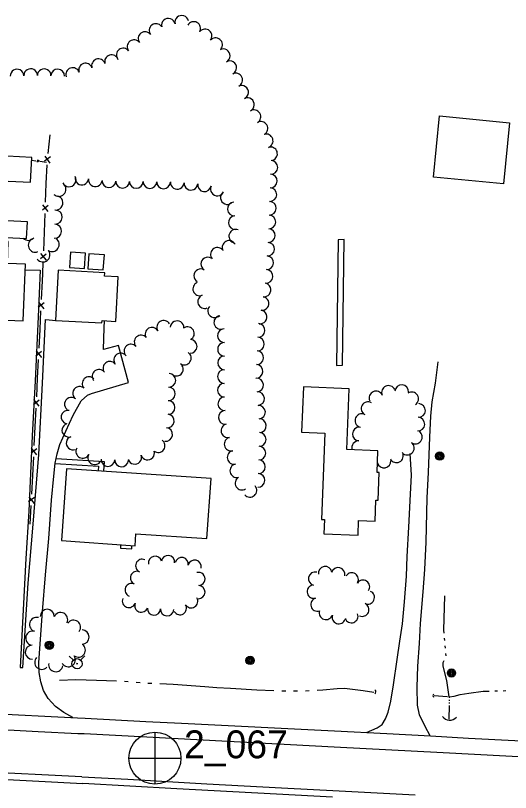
# Model space of a CAD drawing. Extents: x 588843 to 2552415, y 180129 to 269402.
# Drawn here: x 603752.9 to 604018.9, y 183532.9 to 183950.9 of the extents above; entities that cross this region are included whole.
import ezdxf

# ---------------------------------------------------------------- set-up
doc = ezdxf.new("R2010")
doc.units = 0
for name, color, linetype in [('E_BLD', 7, 'Continuous'), ('E_DRN', 7, 'Continuous'), ('E_DWY', 7, 'Continuous'), ('E_FEN_P', 7, 'Continuous'), ('E_LAND_TreeLine_P', 7, 'Continuous'), ('E_MAP_GridLines', 7, 'Continuous'), ('E_MISCPROP', 7, 'Continuous'), ('E_PATH_Sidewalk', 7, 'Continuous'), ('E_RDWY', 7, 'Continuous'), ('E_RDWY_Gravel', 7, 'Continuous'), ('E_UTL_WHydrant', 7, 'Continuous'), ('E_WTR_P', 7, 'Continuous')]:
    doc.layers.add(name, color=color, linetype=linetype)

# ---------------------------------------------------------------- blocks, each defined once
blk = doc.blocks.new('PHOTOC')
at = {"layer": 'E_MAP_GridLines'}
for p, q in [((0.4, 46.1), (0.2, -45.3)), ((-45.2, 0.1), (46.3, 0))]:
    blk.add_line(p, q, dxfattribs=at)
blk.add_circle((0.6, 0.1), 45.9, dxfattribs=at)
blk = doc.blocks.new('CULV2_3')
at = {"layer": 'E_DRN'}
blk.add_arc((64.6, 48.4), 80.7, 216.8699, 323.1301, dxfattribs=at)
blk = doc.blocks.new('POLE_2')
at = {"layer": 'E_MISCPROP'}
for radius in [14.6, 11, 7.32, 3.66]:
    blk.add_circle((0, 0), radius, dxfattribs=at)
blk = doc.blocks.new('HYD_2')
at = {"layer": 'E_UTL_WHydrant'}
for p, q in [((-12.6, 12.6), (-27.3, 27.3)), ((12.6, 12.6), (27.3, 27.3))]:
    blk.add_line(p, q, dxfattribs=at)
for radius in [18, 1.38]:
    blk.add_circle((0, 0), radius, dxfattribs=at)
blk = doc.blocks.new('POLE_3')
at = {"layer": 'E_MISCPROP'}
for radius in [14.6, 11, 7.32, 3.66]:
    blk.add_circle((0, 0), radius, dxfattribs=at)

msp = doc.modelspace()

# ---------------------------------------------------------------- linework, layer by layer
at = {"layer": 'E_BLD'}
for points in [[(604018.38, 183893.23), (604015.16, 183860.29), (603977.52, 183863.97), (603980.74, 183896.91)], [(603761.63, 183874.44), (603741.55, 183875.48), (603740.86, 183862.2), (603760.94, 183861.16)], [(603747.94, 183831.54), (603758.87, 183830.95), (603759.35, 183839.8), (603748.42, 183840.39)], [(603720.45, 183788.03), (603756.98, 183786.55), (603758.22, 183817.08), (603748.55, 183817.47), (603749.02, 183829.24), (603731.34, 183829.96), (603730.87, 183818.5), (603721.7, 183818.88)], [(603782.43, 183823.62), (603781.84, 183815.28), (603789.99, 183814.7), (603790.58, 183823.04)], [(603792.33, 183822.68), (603791.75, 183814.63), (603800.1, 183814.03), (603800.67, 183822.08)], [(603775.89, 183813.81), (603774.45, 183786.81), (603799.39, 183785.48), (603799.45, 183786.72), (603806.79, 183786.33), (603808.07, 183810.32), (603800.77, 183810.71), (603800.86, 183812.48)], [(603932.22, 183750.09), (603907.66, 183751.05), (603906.71, 183726.68), (603919.18, 183726.2), (603917.37, 183679.78), (603918.93, 183679.72), (603918.63, 183671.96), (603937.03, 183671.24), (603937.34, 183679.18), (603946.15, 183678.83), (603946.59, 183690.16), (603947.82, 183690.12), (603948.4, 183704.96), (603947.26, 183705), (603947.72, 183716.68), (603930.94, 183717.34)], [(603858.02, 183701.74), (603780.3, 183707.02), (603777.67, 183668.35), (603817.22, 183665.65), (603817.65, 183672.07), (603855.83, 183669.47)]]:
    msp.add_lwpolyline(points, close=True, dxfattribs=at)
at = {"layer": 'E_DWY'}
for points in [[(603758.09, 183814.11), (603766.1, 183813.89), (603765.12, 183788.78), (603763.5, 183754.42), (603761.8, 183724.7), (603760.11, 183684.23), (603758.44, 183658.75), (603755.46, 183600.08), (603756.84, 183600.04), (603759.75, 183645.41), (603762.39, 183677.27), (603765.48, 183714.74), (603767.5, 183753.03), (603769.02, 183787.3), (603774.73, 183786.85)], [(603776.76, 183720.16), (603780.03, 183727.19), (603783.97, 183735.8), (603788.18, 183743.62), (603791.63, 183746.65), (603793.83, 183747.46), (603813.61, 183753.45), (603808.22, 183773.42), (603800.17, 183771.24), (603800.58, 183782.93), (603800.71, 183786.65)], [(603975.83, 183563.33), (603973.06, 183568.32), (603970.14, 183574.62), (603968.94, 183579.88), (603968.79, 183589.62), (603969.19, 183600.82), (603970.01, 183612.99), (603970.58, 183623.79), (603971.97, 183640.86), (603972.88, 183652.83), (603973.59, 183667.46), (603974.24, 183691.44), (603974.81, 183705), (603975.68, 183724.05), (603976.17, 183735.25), (603976.94, 183742.99), (603978.57, 183753.17), (603980.15, 183764.52)], [(603783.8, 183573.15), (603778.96, 183575.98), (603774.41, 183579.16), (603770.39, 183583.51), (603767.94, 183587.82), (603766.59, 183592.49), (603765.54, 183597.34), (603765.49, 183602.77), (603767.42, 183630.31), (603769.04, 183649.98), (603770.85, 183669.45), (603772.3, 183690.21), (603773.44, 183703), (603774.22, 183710.07), (603775.34, 183715.07), (603776.76, 183720.16)], [(603941.48, 183565.12), (603947.36, 183567.65), (603949.98, 183569.43), (603951.76, 183572.42), (603953.27, 183576.1), (603954.56, 183582.06), (603956.14, 183590.76), (603958, 183604.37), (603959.53, 183614.35), (603960.94, 183623.54), (603962.04, 183635.51), (603963.12, 183649.24), (603963.49, 183659.75), (603964.34, 183675.56), (603965.16, 183693.34), (603965.72, 183703.65), (603965.04, 183715.28)]]:
    msp.add_lwpolyline(points, dxfattribs=at)
at = {"layer": 'E_FEN_P'}
for p, q in [((603764.3, 183872.2), (603765.66, 183873.12)), ((603764.49, 183873.27), (603765.29, 183872.11)), ((603771.67, 183874.79), (603768.44, 183872.5)), ((603768.67, 183875.27), (603771.32, 183871.48)), ((603770.46, 183848.73), (603767.39, 183846.22)), ((603767.43, 183849), (603770.33, 183845.4)), ((603769.45, 183822.54), (603766.38, 183820.03)), ((603766.42, 183822.81), (603769.32, 183819.21)), ((603768.26, 183796.34), (603765.16, 183793.87)), ((603765.24, 183796.65), (603768.1, 183793.01)), ((603766.96, 183770.16), (603763.86, 183767.69)), ((603763.94, 183770.47), (603766.79, 183766.84)), ((603765.66, 183743.98), (603762.56, 183741.51)), ((603762.63, 183744.29), (603765.49, 183740.66)), ((603764.35, 183717.81), (603761.25, 183715.34)), ((603761.33, 183718.12), (603764.19, 183714.49)), ((603763.05, 183691.63), (603759.95, 183689.16)), ((603760.02, 183691.94), (603762.88, 183688.31))]:
    msp.add_line(p, q, dxfattribs=at)
for points in [[(603771.3, 183886.6), (603770.23, 183876.65)], [(603761.56, 183873.04), (603763.82, 183872.76)], [(603766, 183872.5), (603769.53, 183872.06)], [(603769.67, 183870.49), (603769.28, 183860.49)], [(603769.28, 183860.49), (603768.89, 183850.49)], [(603768.66, 183844.3), (603768.27, 183834.3)], [(603768.27, 183834.3), (603767.88, 183824.3)], [(603767.64, 183818.11), (603767.4, 183811.89), (603767.22, 183808.11)], [(603767.22, 183808.11), (603766.72, 183798.12)], [(603766.41, 183791.93), (603765.91, 183781.93)], [(603765.91, 183781.93), (603765.41, 183771.94)], [(603765.1, 183765.75), (603764.61, 183755.76)], [(603764.61, 183755.76), (603764.11, 183745.76)], [(603763.8, 183739.58), (603763.3, 183729.58)], [(603763.3, 183729.58), (603762.8, 183719.59)], [(603762.5, 183713.4), (603762, 183703.4)], [(603762, 183703.4), (603761.5, 183693.41)], [(603761.19, 183687.22), (603760.69, 183677.23)]]:
    msp.add_lwpolyline(points, dxfattribs=at)
at = {"layer": 'E_LAND_TreeLine_P'}
for centre, radius, start, end in [((603835.05, 183945.61), 3.67, 12.4882, 192.4882), ((603842.22, 183947.2), 3.67, 12.4882, 192.4882), ((603848.7, 183943.9), 3.67, 331.423, 151.423), ((603828.43, 183942.81), 3.67, 36.3081, 216.3081), ((603854.82, 183939.9), 3.67, 320.0338, 140.0338), ((603822.52, 183938.47), 3.67, 36.3081, 216.3081), ((603816.63, 183934.08), 3.67, 37.3887, 217.3887), ((603860.45, 183935.19), 3.67, 320.0338, 140.0338), ((603810.79, 183929.63), 3.67, 37.3887, 217.3887), ((603864.57, 183929.25), 3.67, 298.3671, 118.3671), ((603797.49, 183923.88), 3.67, 18.7421, 198.7421), ((603804.5, 183926.05), 3.67, 16.8412, 196.8412), ((603868.06, 183922.78), 3.67, 298.3671, 118.3671), ((603761.02, 183918.58), 3.64, 1.5516, 181.5516), ((603768.3, 183918.55), 3.64, 359.4967, 179.4967), ((603783.59, 183919.16), 3.67, 18.7421, 198.7421), ((603790.54, 183921.52), 3.67, 18.7421, 198.7421), ((603753.75, 183918.38), 3.64, 1.5516, 181.5516), ((603775.58, 183918.43), 3.64, 358.4455, 178.4455), ((603871.27, 183916.18), 3.67, 295.7065, 115.7065), ((603874.45, 183909.57), 3.67, 295.3956, 115.3956), ((603877.6, 183902.93), 3.67, 295.3956, 115.3956), ((603881.06, 183896.47), 3.67, 300.9765, 120.9765), ((603884.84, 183890.17), 3.67, 300.9765, 120.9765), ((603887.65, 183883.43), 3.67, 288.5441, 108.5441), ((603889.99, 183876.47), 3.67, 288.5441, 108.5441), ((603890.15, 183869.19), 3.67, 267.988, 87.988), ((603781.67, 183862.53), 3.79, 207.1515, 27.1515), ((603788.54, 183863.43), 3.67, 172.5477, 352.5477), ((603889.89, 183861.85), 3.67, 267.988, 87.988), ((603776.21, 183857.35), 3.79, 225.6913, 45.6913), ((603795.82, 183862.47), 3.67, 172.5477, 352.5477), ((603803.14, 183861.98), 3.67, 176.965, 356.965), ((603810.48, 183861.69), 3.67, 179.5362, 359.5362), ((603817.82, 183861.63), 3.67, 179.5362, 359.5362), ((603825.16, 183861.54), 3.67, 178.7949, 358.7949), ((603832.5, 183861.38), 3.67, 178.7949, 358.7949), ((603839.84, 183861.09), 3.67, 176.2523, 356.2523), ((603847.16, 183860.61), 3.67, 176.2523, 356.2523), ((603854.46, 183859.79), 3.67, 172.132, 352.132), ((603861.37, 183857.54), 3.67, 155.3681, 335.3681), ((603866.8, 183852.93), 3.67, 127.3573, 307.3573), ((603889.63, 183854.52), 3.67, 267.988, 87.988), ((603774.63, 183850.02), 3.79, 259.8764, 79.8764), ((603870.45, 183846.79), 3.67, 94.4296, 274.4296), ((603889.37, 183847.18), 3.67, 267.988, 87.988), ((603774.27, 183842.46), 3.79, 267.4578, 87.4578), ((603871.01, 183839.47), 3.67, 94.4296, 274.4296), ((603889.12, 183839.84), 3.67, 267.988, 87.988), ((603773.92, 183834.9), 3.79, 267.2267, 87.2267), ((603871.27, 183832.15), 3.67, 68.3342, 248.3342), ((603888.86, 183832.5), 3.67, 266.4937, 86.4937), ((603759.79, 183833.71), 3.79, 224.8208, 320.2345), ((603763.52, 183827.33), 3.79, 112.808, 292.808), ((603772.6, 183827.66), 3.79, 235.4963, 55.4963), ((603861.42, 183822.37), 3.67, 41.9829, 221.9829), ((603867.67, 183826.12), 3.67, 27.3458, 207.3458), ((603888.41, 183825.17), 3.67, 266.4937, 86.4937), ((603767.62, 183822.06), 3.79, 217.8462, 37.8462), ((603856.25, 183817.22), 3.67, 59.2821, 239.2821), ((603887.96, 183817.85), 3.67, 266.4937, 86.4937), ((603852.5, 183810.91), 3.67, 59.2821, 239.2821), ((603887.51, 183810.52), 3.67, 266.4937, 86.4937), ((603851.92, 183803.8), 3.67, 111.1866, 291.1866), ((603886.5, 183803.25), 3.67, 261.6912, 81.6912), ((603854.57, 183796.95), 3.67, 111.1866, 291.1866), ((603885.44, 183795.98), 3.67, 261.6912, 81.6912), ((603859.92, 183791.99), 3.67, 138.7808, 318.7808), ((603863.24, 183785.76), 3.67, 105.8069, 285.8069), ((603884.38, 183788.72), 3.67, 261.6912, 81.6912), ((603832.52, 183783.14), 3.65, 30.4592, 210.4592), ((603839.76, 183782.95), 3.65, 356.9464, 176.9464), ((603883.33, 183781.45), 3.67, 267.0565, 87.0565), ((603826.22, 183779.44), 3.65, 30.4592, 210.4592), ((603845.34, 183779.77), 3.65, 299.8155, 119.8155), ((603865.15, 183778.68), 3.67, 90.8036, 270.8036), ((603820.4, 183775.2), 3.65, 41.4115, 221.4115), ((603846.83, 183772.9), 3.65, 267.988, 87.988), ((603882.95, 183774.12), 3.67, 267.0565, 87.0565), ((603814.92, 183770.36), 3.65, 41.4115, 221.4115), ((603865.25, 183771.34), 3.67, 90.8036, 270.8036), ((603809.42, 183765.56), 3.65, 37.0235, 217.0235), ((603843.66, 183766.56), 3.65, 235.3271, 55.3271), ((603865.28, 183764), 3.67, 89.3359, 269.3359), ((603882.57, 183766.78), 3.67, 267.0565, 87.0565), ((603803.58, 183761.16), 3.65, 37.0235, 217.0235), ((603839.42, 183760.61), 3.65, 233.7011, 53.7011), ((603797.75, 183756.76), 3.65, 37.0235, 217.0235), ((603865.19, 183756.65), 3.67, 89.3359, 269.3359), ((603882.19, 183759.45), 3.67, 267.0565, 87.0565), ((603792.38, 183752.85), 3.65, 42.988, 222.988), ((603835.36, 183754.62), 3.65, 267.988, 87.988), ((603882.47, 183752.13), 3.67, 274.1472, 94.1472), ((603787.33, 183747.6), 3.65, 52.571, 232.571), ((603835.11, 183747.32), 3.65, 267.988, 87.988), ((603865.15, 183749.31), 3.67, 91.9332, 271.9332), ((603953.37, 183748.12), 3.67, 24.0834, 204.0834), ((603960.51, 183748.49), 3.67, 355.325, 175.325), ((603883, 183744.8), 3.67, 274.1472, 94.1472), ((603946.67, 183745.12), 3.67, 24.0834, 204.0834), ((603965.87, 183744.66), 3.67, 302.237, 122.237), ((603782.89, 183741.8), 3.65, 52.571, 232.571), ((603834.96, 183740.01), 3.65, 269.1113, 89.1113), ((603865.4, 183741.97), 3.67, 91.9332, 271.9332), ((603942.43, 183739.4), 3.67, 60.1866, 240.1866), ((603781.09, 183734.83), 3.65, 80.0184, 260.0184), ((603865.65, 183734.64), 3.67, 91.9332, 271.9332), ((603883.53, 183737.48), 3.67, 274.1472, 94.1472), ((603969.56, 183738.39), 3.67, 267.1329, 87.1329), ((603834.54, 183732.73), 3.65, 262.6979, 82.6979), ((603939.09, 183732.92), 3.67, 78.2992, 258.2992), ((603969.19, 183731.06), 3.67, 267.1329, 87.1329), ((603781.53, 183727.76), 3.65, 108.3412, 288.3412), ((603867.08, 183727.46), 3.67, 103.6303, 283.6303), ((603884.06, 183730.16), 3.67, 274.1472, 94.1472), ((603833.61, 183725.48), 3.65, 262.6979, 82.6979), ((603883.89, 183722.82), 3.67, 268.5185, 88.5185), ((603937.64, 183725.73), 3.67, 87.988, 267.988), ((603967.82, 183724.09), 3.67, 234.2979, 54.2979), ((603783.83, 183720.82), 3.65, 108.3412, 288.3412), ((603829.6, 183719.46), 3.65, 233.9916, 53.9916), ((603868.81, 183720.33), 3.67, 103.6303, 283.6303), ((603937.38, 183718.4), 3.67, 87.988, 198.6457), ((603789.02, 183716.34), 3.65, 152.1436, 332.1436), ((603883.7, 183715.48), 3.67, 268.5185, 88.5185), ((603963.53, 183718.13), 3.67, 234.2979, 54.2979), ((603795.49, 183712.93), 3.65, 152.1436, 332.1436), ((603816.97, 183713.19), 3.65, 197.9711, 17.9711), ((603823.92, 183715.45), 3.65, 197.9711, 17.9711), ((603870.37, 183713.15), 3.67, 101.6781, 281.6781), ((603957.66, 183714.02), 3.67, 207.2368, 27.2368), ((603802.61, 183711.98), 3.65, 177.988, 357.988), ((603809.91, 183711.73), 3.65, 177.988, 357.988), ((603871.85, 183705.96), 3.67, 101.6781, 281.6781), ((603883.51, 183708.14), 3.67, 267.988, 87.988), ((603950.99, 183711.16), 3.67, 195.877, 4.0605), ((603874.68, 183699.3), 3.67, 121.6781, 301.6781), ((603883.25, 183700.8), 3.67, 267.988, 87.988), ((603878.9, 183695.42), 3.67, 220.7854, 40.7854), ((603827.91, 183656.46), 3.55, 13.0565, 193.0565), ((603834.88, 183656.84), 3.55, 353.2244, 173.2244), ((603842.27, 183655.85), 3.55, 347.6832, 167.6832), ((603821.02, 183654.83), 3.55, 66.3927, 246.3927), ((603849.2, 183654.34), 3.55, 347.6832, 167.6832), ((603818.18, 183648.33), 3.55, 66.3927, 246.3927), ((603851.29, 183647.75), 3.55, 284.9788, 104.9788), ((603913.95, 183647.88), 3.6, 76.0994, 256.0994), ((603919.28, 183650.89), 3.6, 8.1635, 188.1635), ((603926.34, 183650.32), 3.6, 346.3958, 166.3958), ((603933.64, 183647.47), 3.6, 326.7488, 146.7488), ((603939.67, 183643.52), 3.6, 326.7488, 146.7488), ((603815.34, 183641.83), 3.55, 66.3927, 246.3927), ((603851.23, 183640.68), 3.55, 267.988, 87.988), ((603913.24, 183640.9), 3.6, 106.1407, 286.1407), ((603942.25, 183637.8), 3.6, 245.739, 65.739), ((603813.86, 183635.91), 3.55, 159.5531, 339.5531), ((603820.51, 183633.44), 3.55, 159.5531, 339.5531), ((603841.26, 183632.04), 3.55, 211.4413, 31.4413), ((603847.32, 183635.74), 3.55, 211.4413, 31.4413), ((603915.24, 183633.97), 3.6, 106.1407, 286.1407), ((603939.28, 183631.23), 3.6, 245.739, 65.739), ((603769.95, 183627.6), 3.81, 0.374, 180.374), ((603777.17, 183625.86), 3.81, 334.6028, 154.6028), ((603827.33, 183631.79), 3.55, 177.2535, 357.2535), ((603834.41, 183631.45), 3.55, 177.2535, 357.2535), ((603919.78, 183629.48), 3.6, 161.5985, 341.5985), ((603764.22, 183623.27), 3.81, 74.4923, 254.4923), ((603784.08, 183621.77), 3.81, 323.9687, 143.9687), ((603926.62, 183627.21), 3.6, 161.5985, 341.5985), ((603933.42, 183627.76), 3.6, 200.4308, 20.4308), ((603762.18, 183615.92), 3.81, 74.4923, 254.4923), ((603788.67, 183616.49), 3.81, 269.8356, 89.8356), ((603761.92, 183608.36), 3.81, 91.3545, 271.3545), ((603786.65, 183609.5), 3.81, 234.7131, 54.7131), ((603767.02, 183602.91), 3.81, 136.3545, 316.3545), ((603781.28, 183604.32), 3.81, 211.6781, 31.6781), ((603774.52, 183601.66), 3.81, 170.863, 350.863)]:
    msp.add_arc(centre, radius, start, end, dxfattribs=at)
at = {"layer": 'E_PATH_Sidewalk'}
msp.add_lwpolyline([(603926.29, 183830.26), (603925.39, 183762.61), (603928.64, 183762.69), (603929.54, 183830.34)], close=True, dxfattribs=at)
for points in [[(603774.19, 183709.82), (603797.47, 183708.38), (603797.38, 183705.86)], [(603774.78, 183712.57), (603800.61, 183710.92), (603800.25, 183705.67)], [(603809.32, 183666.19), (603809.3, 183664.28), (603815.39, 183663.97), (603815.45, 183665.77)]]:
    msp.add_lwpolyline(points, dxfattribs=at)
at = {"layer": 'E_RDWY'}
for points in [[(603488.3, 183580.53), (603545.68, 183577.59), (603568.62, 183576.48), (603603.75, 183574.34), (603626, 183573.14), (603670.48, 183570.66), (603709.17, 183568.62), (603735.65, 183567.21), (603765.17, 183565.62), (603786.34, 183564.55), (603789.79, 183564.56)], [(603789.79, 183564.56), (603840.38, 183561.96), (603924.22, 183557.35), (603982.75, 183554.4), (604050.1, 183550.76), (604133.18, 183546.46), (604166.36, 183544.61), (604195.13, 183543.21), (604251.2, 183540.25), (604287.83, 183538.38), (604331.43, 183536.25), (604367.56, 183534.39), (604373.18, 183534.69), (604412.72, 183537.23), (604460.64, 183540.37)], [(603788.56, 183541.23), (603730.78, 183544.18), (603689.93, 183546.37), (603654.3, 183548.32), (603626.94, 183549.76), (603601.48, 183545.22), (603584.72, 183541.44), (603569.5, 183536.04), (603563.09, 183532.66)], [(603788.56, 183541.23), (603813.35, 183540.02), (603855.66, 183537.55), (603895.92, 183535.44), (603926.85, 183533.77), (603967.69, 183531.64)]]:
    msp.add_lwpolyline(points, dxfattribs=at)
at = {"layer": 'E_RDWY_Gravel'}
for points in [[(603519.93, 183587.36), (603546.61, 183586.14), (603581.84, 183584.3), (603604.28, 183582.9), (603640.9, 183580.92), (603671.31, 183579.21), (603703.19, 183577.26), (603736.76, 183575.46), (603786.27, 183573.03), (603790.31, 183572.83)], [(603790.31, 183572.83), (603823, 183571.06), (603842.05, 183570.19), (603924.44, 183566.02), (603952.42, 183564.54), (603975.89, 183563.33), (603996.41, 183562.11), (604049.82, 183559.35), (604077.8, 183557.78), (604100.29, 183556.5), (604133.97, 183554.72), (604160.18, 183553.41), (604195.64, 183551.67), (604222.64, 183550.43), (604251.71, 183548.91), (604286.95, 183546.69), (604332.62, 183544.6), (604372.87, 183542.49), (604413.52, 183540.28), (604421.88, 183540.28), (604442.17, 183541.04), (604456.17, 183541.73), (604470.31, 183543.77)], [(603609.13, 183546.59), (603641.11, 183545.33), (603670.84, 183543.74), (603690.33, 183542.81), (603730.98, 183540.72), (603765.43, 183538.9), (603789.16, 183537.77)], [(603923.28, 183530.35), (603839.53, 183534.87), (603789.16, 183537.77)]]:
    msp.add_lwpolyline(points, dxfattribs=at)
at = {"layer": 'E_WTR_P'}
for points in [[(603983.28, 183618.66), (603983.15, 183620.11), (603983.7, 183638.58)], [(603983.66, 183614.56), (603983.53, 183615.93)], [(603984.02, 183610.45), (603983.91, 183611.82)], [(603984.38, 183606.34), (603984.26, 183607.71)], [(603986.02, 183584.4), (603984.75, 183593.1), (603982.76, 183600.74), (603982.83, 183602.8), (603983.37, 183603.85)], [(603776.51, 183593.23), (603785.37, 183593.61), (603796.38, 183593.32), (603807.2, 183592.94)], [(603811.43, 183592.71), (603813.54, 183592.53)], [(603817.77, 183592.16), (603819.88, 183591.97)], [(603824.1, 183591.72), (603826.22, 183591.62)], [(603830.45, 183591.42), (603837.72, 183591.08), (603854.69, 183589.89), (603861.1, 183589.44)], [(603861.1, 183589.44), (603868.43, 183588.92), (603882.66, 183588.03), (603891.76, 183587.71)], [(603915.05, 183587.94), (603918.18, 183588.16), (603925.87, 183588.77), (603929.72, 183588.93), (603934.03, 183588.48), (603939.71, 183587.79), (603945.58, 183586.8)], [(603896, 183587.61), (603898.12, 183587.59)], [(603902.35, 183587.56), (603904.47, 183587.54)], [(603908.71, 183587.51), (603910.82, 183587.66)], [(603977.88, 183584.98), (603984.84, 183584.44), (603985.16, 183584.43)], [(603986.02, 183584.25), (603986.01, 183583.74)], [(603986.02, 183584.4), (603988.69, 183584.7), (603991.97, 183585.66), (603996.52, 183586.39), (604004.22, 183587.3), (604007.48, 183587.4)], [(604010.48, 183587.5), (604011.99, 183587.55)], [(604014.99, 183587.64), (604016.49, 183587.65)], [(603985.93, 183579.71), (603985.8, 183572.4)], [(603985.96, 183581.22), (603985.95, 183580.72)], [(603985.99, 183582.73), (603985.98, 183582.23)]]:
    msp.add_lwpolyline(points, dxfattribs=at)

# ---------------------------------------------------------------- block references
at = {"layer": 'E_DRN'}
for p, xscale, yscale, rotation in [((603946.04, 183585.9), 0.01674799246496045, 0.016747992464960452, 87.98801005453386), ((603977.81, 183585.77), 0.012275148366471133, 0.01227514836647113, -99.1370062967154), ((603982.4, 183573.8), 0.05787673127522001, 0.057876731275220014, -3.5194257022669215)]:
    msp.add_blockref('CULV2_3', p, dxfattribs=dict(at, xscale=xscale, yscale=yscale, rotation=rotation))
at = {"layer": 'E_MAP_GridLines', "xscale": 0.3048006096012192, "yscale": 0.3048006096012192}
msp.add_blockref('PHOTOC', (603827.67, 183551.3), dxfattribs=at)
msp.add_blockref('PHOTOC', (603827.67, 183551.3), dxfattribs=at)
at = {"layer": 'E_MISCPROP', "xscale": 0.1524003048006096, "yscale": 0.15240030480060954, "rotation": 0.37395409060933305}
for name, p in [('POLE_2', (603980.93, 183713.83)), ('POLE_3', (603771.07, 183612.11)), ('POLE_2', (603878.99, 183603.9)), ('POLE_2', (603987.26, 183597.14))]:
    msp.add_blockref(name, p, dxfattribs=at)
at = {"layer": 'E_UTL_WHydrant', "xscale": 0.1524003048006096, "yscale": 0.15240030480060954, "rotation": 0.37395409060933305}
msp.add_blockref('HYD_2', (603785.97, 183602.15), dxfattribs=at)

# ---------------------------------------------------------------- texts
at = {"layer": 'E_MAP_GridLines'}
msp.add_text('2_067', height=15, dxfattribs=at).set_placement((603843.49, 183551.27))
msp.add_text('2_067', height=15, dxfattribs=at).set_placement((603843.49, 183551.27))

doc.saveas('drawing.dxf')
